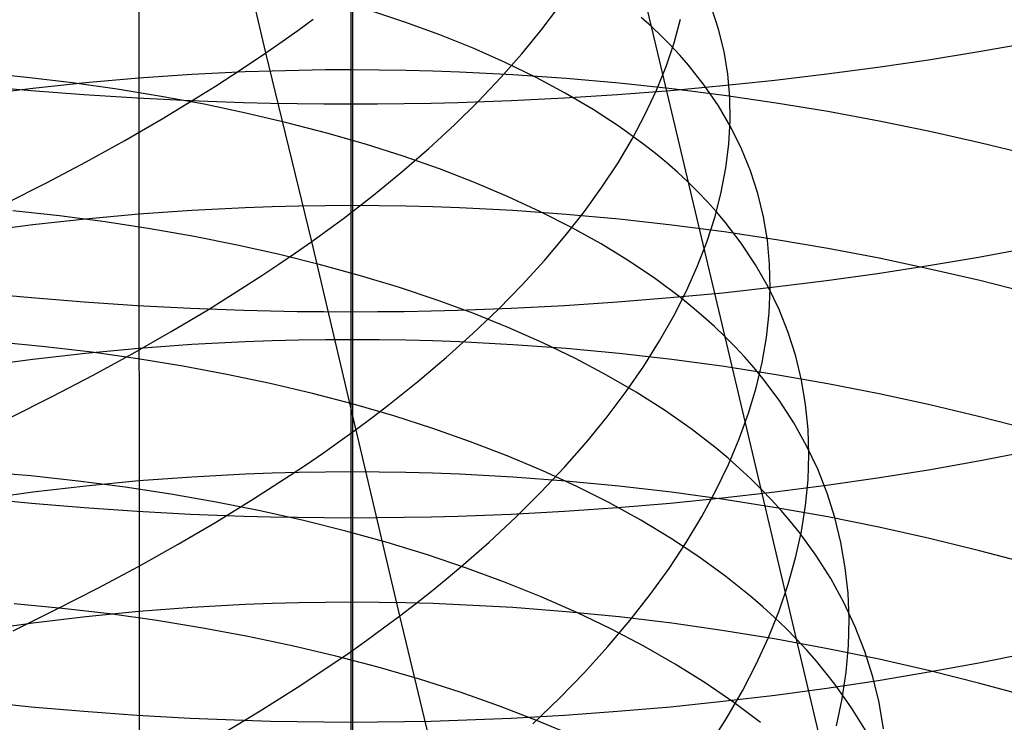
# Model space of a CAD drawing. Extents: x -383 to 1849, y -1185 to -529.
# Tile 518 of 656: x 450.98 to 459.94, y -1060.6 to -1054.2. Entities that reach past the tile are written whole.
import ezdxf

# ---------------------------------------------------------------- set-up
doc = ezdxf.new("R2010")
doc.units = 0
doc.layers.add('PREDEFINITO', color=7, linetype='CONTINUOUS')

msp = doc.modelspace()

# ---------------------------------------------------------------- linework, layer by layer
at = {"layer": 'PREDEFINITO'}
for p, q in [((453.2221, -1054.5038, 485.1277), (452.8081, -1052.7668, 484.3616)), ((456.7285, -1054.2658, 501.6363), (456.3884, -1052.8337, 500.8545)), ((453.9931, -1053.0629, 672.0646), (453.993, -1054.969, 671.3231)), ((452.0739, -1066.8947, 433.1679), (452.0684, -1053.326, 433.2279)), ((454.0078, -1053.4098, 638.8304), (454.0078, -1054.6592, 638.0894)), ((454.4853, -1054.2241, 506.3124), (454.1571, -1054.1147, 506.6603)), ((455.7246, -1054.2993, 489.2732), (455.8863, -1054.0847, 489.6837)), ((457.339, -1054.2903, 497.3706), (457.2748, -1054.0922, 497.8137)), ((453.5107, -1054.3004, 485.4631), (453.65, -1054.1982, 485.6348)), ((454.802, -1054.3402, 505.9566), (454.4853, -1054.2241, 506.3124)), ((456.7285, -1054.2658, 501.6363), (456.6347, -1054.182, 501.8448)), ((456.9352, -1054.4119, 493.033), (456.9935, -1054.1982, 493.472)), ((453.3681, -1054.4023, 485.294), (453.5107, -1054.3004, 485.4631)), ((455.1066, -1054.4631, 505.5933), (454.802, -1054.3402, 505.9566)), ((455.5488, -1054.5143, 488.8694), (455.7246, -1054.2993, 489.2732)), ((456.8183, -1054.351, 501.4267), (456.7285, -1054.2658, 501.6363)), ((457.3976, -1057.0867, 503.2788), (456.7285, -1054.2658, 501.6363)), ((457.3879, -1054.4923, 496.9267), (457.339, -1054.2903, 497.3706)), ((453.2221, -1054.5038, 485.1277), (453.3681, -1054.4023, 485.294)), ((456.9042, -1054.4377, 501.2159), (456.8183, -1054.351, 501.4267)), ((456.8621, -1054.6274, 492.5971), (456.9352, -1054.4119, 493.033)), ((459.7049, -1054.4927, 670.2341), (460.1552, -1054.4132, 670.0523)), ((453.0727, -1054.6049, 484.9641), (453.2221, -1054.5038, 485.1277)), ((453.6387, -1056.22, 485.9362), (453.2221, -1054.5038, 485.1277)), ((455.3988, -1054.5927, 505.2227), (455.1066, -1054.4631, 505.5933)), ((455.3587, -1054.7295, 488.4727), (455.5488, -1054.5143, 488.8694)), ((456.9861, -1054.5259, 501.0042), (456.9042, -1054.4377, 501.2159)), ((457.4215, -1054.6979, 496.4825), (457.3879, -1054.4923, 496.9267)), ((459.2489, -1054.5665, 670.4029), (459.7049, -1054.4927, 670.2341)), ((452.92, -1054.7057, 484.8034), (453.0727, -1054.6049, 484.9641)), ((455.6781, -1054.7288, 504.8452), (455.3988, -1054.5927, 505.2227)), ((457.0641, -1054.6154, 500.7915), (456.9861, -1054.5259, 501.0042)), ((458.7876, -1054.6345, 670.5583), (459.2489, -1054.5665, 670.4029)), ((451.0461, -1054.7282, 510.1423), (450.6238, -1054.6864, 510.391)), ((453.0342, -1054.6782, 638.1178), (452.5486, -1054.702, 638.1533)), ((453.2774, -1054.6698, 638.1053), (453.0342, -1054.6782, 638.1178)), ((453.5208, -1054.6639, 638.0964), (453.2774, -1054.6698, 638.1053)), ((453.7643, -1054.6603, 638.0911), (453.5208, -1054.6639, 638.0964)), ((454.0078, -1054.6592, 638.0894), (453.7643, -1054.6603, 638.0911)), ((454.2513, -1054.6605, 638.0914), (454.0078, -1054.6592, 638.0894)), ((454.0078, -1054.6592, 638.0894), (454.0078, -1055.8946, 637.3235)), ((454.4948, -1054.6642, 638.097), (454.2513, -1054.6605, 638.0914)), ((454.7381, -1054.6704, 638.1061), (454.4948, -1054.6642, 638.097)), ((454.9813, -1054.6789, 638.1189), (454.7381, -1054.6704, 638.1061)), ((455.4669, -1054.7031, 638.1549), (454.9813, -1054.6789, 638.1189)), ((456.7744, -1054.8447, 492.1649), (456.8621, -1054.6274, 492.5971)), ((457.2082, -1054.7984, 500.3635), (457.0641, -1054.6154, 500.7915)), ((457.4398, -1054.9069, 496.0386), (457.4215, -1054.6979, 496.4825)), ((457.8514, -1054.7525, 670.8281), (458.3217, -1054.6966, 670.7002)), ((458.3217, -1054.6966, 670.7002), (458.7876, -1054.6345, 670.5583)), ((451.4611, -1054.7779, 509.8826), (451.0461, -1054.7282, 510.1423)), ((451.5821, -1054.7774, 638.266), (451.1022, -1054.8288, 638.3426)), ((451.8684, -1054.8353, 509.612), (451.4611, -1054.7779, 509.8826)), ((452.0644, -1054.7351, 638.2028), (451.5821, -1054.7774, 638.266)), ((452.5486, -1054.702, 638.1533), (452.0644, -1054.7351, 638.2028)), ((452.7641, -1054.806, 484.6454), (452.92, -1054.7057, 484.8034)), ((455.1546, -1054.9446, 488.0835), (455.3587, -1054.7295, 488.4727)), ((455.951, -1054.7366, 638.2049), (455.4669, -1054.7031, 638.1549)), ((455.9442, -1054.8714, 504.4612), (455.6781, -1054.7288, 504.8452)), ((456.4332, -1054.7792, 638.2686), (455.951, -1054.7366, 638.2049)), ((456.913, -1054.8309, 638.3457), (456.4332, -1054.7792, 638.2686)), ((457.3773, -1054.8023, 670.942), (457.8514, -1054.7525, 670.8281)), ((450.6098, -1054.8027, 670.9428), (451.0868, -1054.8462, 671.0423)), ((451.1022, -1054.8288, 638.3426), (450.6251, -1054.889, 638.4325)), ((451.0868, -1054.8462, 671.0423), (451.5668, -1054.8833, 671.1271)), ((452.2676, -1054.9002, 509.3311), (451.8684, -1054.8353, 509.612)), ((452.605, -1054.9059, 484.4904), (452.7641, -1054.806, 484.6454)), ((456.1964, -1055.0204, 504.0709), (455.9442, -1054.8714, 504.4612)), ((456.4198, -1054.883, 671.1265), (456.9, -1054.8459, 671.0416)), ((456.672, -1055.0633, 491.7368), (456.7744, -1054.8447, 492.1649)), ((456.9, -1054.8459, 671.0416), (457.3773, -1054.8023, 670.942)), ((457.3899, -1054.8914, 638.4361), (456.913, -1054.8309, 638.3457)), ((457.3367, -1054.9865, 499.9324), (457.2082, -1054.7984, 500.3635)), ((451.5668, -1054.8833, 671.1271), (452.0491, -1054.9139, 671.197)), ((452.0491, -1054.9139, 671.197), (452.5334, -1054.9379, 671.2518)), ((452.6584, -1054.9727, 509.04), (452.2676, -1054.9002, 509.3311)), ((452.2775, -1055.1042, 484.1888), (452.605, -1054.9059, 484.4904)), ((452.5334, -1054.9379, 671.2518), (453.0191, -1054.9551, 671.2913)), ((453.0191, -1054.9551, 671.2913), (453.2623, -1054.9612, 671.3052)), ((453.2623, -1054.9612, 671.3052), (453.5058, -1054.9655, 671.3151)), ((453.5058, -1054.9655, 671.3151), (453.7493, -1054.9682, 671.3211)), ((454.2366, -1054.9681, 671.3211), (454.4802, -1054.9655, 671.315)), ((454.4802, -1054.9655, 671.315), (454.7236, -1054.9611, 671.305)), ((454.7236, -1054.9611, 671.305), (454.9669, -1054.955, 671.2911)), ((454.9365, -1055.1593, 487.7025), (455.1546, -1054.9446, 488.0835)), ((454.9669, -1054.955, 671.2911), (455.4528, -1054.9377, 671.2515)), ((455.4528, -1054.9377, 671.2515), (455.9372, -1054.9137, 671.1965)), ((455.9372, -1054.9137, 671.1965), (456.4198, -1054.883, 671.1265)), ((457.8635, -1054.9607, 638.5395), (457.3899, -1054.8914, 638.4361)), ((457.443, -1055.1189, 495.5955), (457.4398, -1054.9069, 496.0386)), ((458.3333, -1055.0385, 638.6556), (457.8635, -1054.9607, 638.5395)), ((453.0401, -1055.0527, 508.7391), (452.6584, -1054.9727, 509.04)), ((453.4125, -1055.14, 508.4288), (453.0401, -1055.0527, 508.7391)), ((453.7493, -1054.9682, 671.3211), (453.993, -1054.969, 671.3231)), ((453.993, -1054.969, 671.3231), (454.2366, -1054.9681, 671.3211)), ((453.993, -1054.969, 671.3231), (453.9931, -1056.86, 670.5461)), ((456.4346, -1055.1758, 503.6747), (456.1964, -1055.0204, 504.0709)), ((457.4495, -1055.1796, 499.4986), (457.3367, -1054.9865, 499.9324)), ((458.7988, -1055.1247, 638.7843), (458.3333, -1055.0385, 638.6556)), ((451.9381, -1055.3005, 483.8989), (452.2775, -1055.1042, 484.1888)), ((453.7751, -1055.2345, 508.1094), (453.4125, -1055.14, 508.4288)), ((456.555, -1055.2832, 491.3133), (456.672, -1055.0633, 491.7368)), ((457.4311, -1055.3338, 495.1535), (457.443, -1055.1189, 495.5955)), ((459.2596, -1055.2191, 638.9254), (458.7988, -1055.1247, 638.7843)), ((454.1274, -1055.3363, 507.7812), (453.7751, -1055.2345, 508.1094)), ((454.7045, -1055.3735, 487.3301), (454.9365, -1055.1593, 487.7025)), ((456.6581, -1055.3374, 503.2729), (456.4346, -1055.1758, 503.6747)), ((457.5468, -1055.3772, 499.0626), (457.4495, -1055.1796, 499.4986)), ((459.7151, -1055.3217, 639.0785), (459.2596, -1055.2191, 638.9254)), ((451.5872, -1055.4945, 483.6207), (451.9381, -1055.3005, 483.8989)), ((456.4236, -1055.5041, 490.895), (456.555, -1055.2832, 491.3133)), ((460.1649, -1055.4322, 639.2434), (459.7151, -1055.3217, 639.0785)), ((454.469, -1055.4451, 507.4446), (454.1274, -1055.3363, 507.7812)), ((454.4587, -1055.5868, 486.9668), (454.7045, -1055.3735, 487.3301)), ((456.7643, -1055.4206, 503.07), (456.6581, -1055.3374, 503.2729)), ((457.4043, -1055.5513, 494.7132), (457.4311, -1055.3338, 495.1535)), ((457.6286, -1055.5792, 498.6249), (457.5468, -1055.3772, 499.0626)), ((451.2253, -1055.6862, 483.3544), (451.5872, -1055.4945, 483.6207)), ((454.7995, -1055.561, 507.0999), (454.469, -1055.4451, 507.4446)), ((456.2778, -1055.7256, 490.4822), (456.4236, -1055.5041, 490.895)), ((456.8667, -1055.5052, 502.8659), (456.7643, -1055.4206, 503.07)), ((456.9652, -1055.5914, 502.6605), (456.8667, -1055.5052, 502.8659)), ((454.199, -1055.7992, 486.613), (454.4587, -1055.5868, 486.9668)), ((455.1184, -1055.6838, 506.7473), (454.7995, -1055.561, 507.0999)), ((457.0598, -1055.6791, 502.454), (456.9652, -1055.5914, 502.6605)), ((457.3624, -1055.7712, 494.275), (457.4043, -1055.5513, 494.7132)), ((457.695, -1055.7854, 498.186), (457.6286, -1055.5792, 498.6249)), ((455.4254, -1055.8134, 506.3873), (455.1184, -1055.6838, 506.7473)), ((457.1504, -1055.7683, 502.2463), (457.0598, -1055.6791, 502.454)), ((450.853, -1055.8753, 483.1001), (451.2253, -1055.6862, 483.3544)), ((456.1177, -1055.9477, 490.0754), (456.2778, -1055.7256, 490.4822)), ((457.2371, -1055.859, 502.0375), (457.1504, -1055.7683, 502.2463)), ((457.3058, -1055.9932, 493.8396), (457.3624, -1055.7712, 494.275)), ((454.064, -1055.905, 486.4399), (454.199, -1055.7992, 486.613)), ((455.7199, -1055.9498, 506.0202), (455.4254, -1055.8134, 506.3873)), ((457.3198, -1055.9512, 501.8277), (457.2371, -1055.859, 502.0375)), ((457.7461, -1055.9954, 497.7464), (457.695, -1055.7854, 498.186)), ((451.344, -1055.9882, 510.9318), (450.9206, -1055.9417, 511.1778)), ((452.5486, -1055.9387, 637.3866), (452.0644, -1055.9728, 637.4353)), ((453.0342, -1055.9142, 637.3515), (452.5486, -1055.9387, 637.3866)), ((453.2774, -1055.9056, 637.3392), (453.0342, -1055.9142, 637.3515)), ((453.5208, -1055.8994, 637.3304), (453.2774, -1055.9056, 637.3392)), ((453.7643, -1055.8958, 637.3252), (453.5208, -1055.8994, 637.3304)), ((454.0078, -1055.8946, 637.3235), (453.7643, -1055.8958, 637.3252)), ((453.9257, -1056.0103, 486.2693), (454.064, -1055.905, 486.4399)), ((454.2513, -1055.896, 637.3255), (454.0078, -1055.8946, 637.3235)), ((454.0078, -1055.8946, 637.3235), (454.0078, -1057.114, 636.5338)), ((454.4948, -1055.8998, 637.331), (454.2513, -1055.896, 637.3255)), ((454.7382, -1055.9061, 637.34), (454.4948, -1055.8998, 637.331)), ((454.9813, -1055.9149, 637.3526), (454.7382, -1055.9061, 637.34)), ((455.4669, -1055.9398, 637.3882), (454.9813, -1055.9149, 637.3526)), ((455.951, -1055.9743, 637.4375), (455.4669, -1055.9398, 637.3882)), ((456.0016, -1056.0929, 505.6463), (455.7199, -1055.9498, 506.0202)), ((455.9433, -1056.17, 489.6753), (456.1177, -1055.9477, 490.0754)), ((457.3986, -1056.0447, 501.6169), (457.3198, -1055.9512, 501.8277)), ((451.5821, -1056.0163, 637.4977), (451.1022, -1056.0691, 637.5732)), ((451.7602, -1056.0426, 510.6748), (451.344, -1055.9882, 510.9318)), ((452.0644, -1055.9728, 637.4353), (451.5821, -1056.0163, 637.4977)), ((453.7839, -1056.1154, 486.1014), (453.9257, -1056.0103, 486.2693)), ((456.4332, -1056.0182, 637.5003), (455.951, -1055.9743, 637.4375)), ((456.913, -1056.0714, 637.5764), (456.4332, -1056.0182, 637.5003)), ((457.2343, -1056.217, 493.4072), (457.3058, -1055.9932, 493.8396)), ((457.7819, -1056.2089, 497.3066), (457.7461, -1055.9954, 497.7464)), ((451.1022, -1056.0691, 637.5732), (450.6251, -1056.1311, 637.6619)), ((452.1688, -1056.105, 510.4071), (451.7602, -1056.0426, 510.6748)), ((452.5693, -1056.1752, 510.1291), (452.1688, -1056.105, 510.4071)), ((453.6387, -1056.22, 485.9362), (453.7839, -1056.1154, 486.1014)), ((456.27, -1056.2426, 505.266), (456.0016, -1056.0929, 505.6463)), ((457.39, -1056.1337, 637.6656), (456.913, -1056.0714, 637.5764)), ((457.5444, -1056.2358, 501.1927), (457.3986, -1056.0447, 501.6169)), ((452.9613, -1056.2531, 509.8411), (452.5693, -1056.1752, 510.1291)), ((453.4901, -1056.3242, 485.7737), (453.6387, -1056.22, 485.9362)), ((454.4385, -1059.6273, 487.6273), (453.6387, -1056.22, 485.9362)), ((455.7547, -1056.3923, 489.2822), (455.9433, -1056.17, 489.6753)), ((457.1481, -1056.4424, 492.9785), (457.2343, -1056.217, 493.4072)), ((457.8636, -1056.205, 637.7676), (457.39, -1056.1337, 637.6656)), ((457.8024, -1056.4259, 496.8669), (457.7819, -1056.2089, 497.3066)), ((458.3334, -1056.2851, 637.8822), (457.8636, -1056.205, 637.7676)), ((453.3445, -1056.3386, 509.5435), (452.9613, -1056.2531, 509.8411)), ((456.5247, -1056.3987, 504.8795), (456.27, -1056.2426, 505.266)), ((457.6745, -1056.4322, 500.7653), (457.5444, -1056.2358, 501.1927)), ((458.7989, -1056.3738, 638.0092), (458.3334, -1056.2851, 637.8822)), ((459.7019, -1056.3636, 669.4704), (460.152, -1056.2807, 669.2906)), ((453.3383, -1056.4279, 485.6141), (453.4901, -1056.3242, 485.7737)), ((453.7183, -1056.4316, 509.2365), (453.3445, -1056.3386, 509.5435)), ((455.5521, -1056.6144, 488.8966), (455.7547, -1056.3923, 489.2822)), ((456.7652, -1056.5613, 504.4872), (456.5247, -1056.3987, 504.8795)), ((459.2597, -1056.4711, 638.1483), (458.7989, -1056.3738, 638.0092)), ((459.2461, -1056.4406, 669.6372), (459.7019, -1056.3636, 669.4704)), ((453.1831, -1056.5312, 485.4572), (453.3383, -1056.4279, 485.6141)), ((454.0823, -1056.5321, 508.9205), (453.7183, -1056.4316, 509.2365)), ((457.0473, -1056.6692, 492.5539), (457.1481, -1056.4424, 492.9785)), ((457.7891, -1056.6335, 500.3353), (457.6745, -1056.4322, 500.7653)), ((457.8079, -1056.6459, 496.428), (457.8024, -1056.4259, 496.8669)), ((458.7851, -1056.5115, 669.7908), (459.2461, -1056.4406, 669.6372)), ((459.7152, -1056.5766, 638.2994), (459.2597, -1056.4711, 638.1483)), ((453.0248, -1056.634, 485.3031), (453.1831, -1056.5312, 485.4572)), ((454.4361, -1056.6399, 508.5958), (454.0823, -1056.5321, 508.9205)), ((456.9912, -1056.7302, 504.0894), (456.7652, -1056.5613, 504.4872)), ((457.8493, -1056.6345, 670.0574), (458.3193, -1056.5762, 669.931)), ((458.3193, -1056.5762, 669.931), (458.7851, -1056.5115, 669.7908)), ((460.165, -1056.6904, 638.4622), (459.7152, -1056.5766, 638.2994)), ((452.6987, -1056.838, 485.0036), (453.0248, -1056.634, 485.3031)), ((454.7792, -1056.755, 508.2627), (454.4361, -1056.6399, 508.5958)), ((455.3354, -1056.836, 488.5191), (455.5521, -1056.6144, 488.8966)), ((456.932, -1056.8971, 492.1338), (457.0473, -1056.6692, 492.5539)), ((457.3756, -1056.6864, 670.1699), (457.8493, -1056.6345, 670.0574)), ((457.888, -1056.8395, 499.9031), (457.7891, -1056.6335, 500.3353)), ((457.7983, -1056.8687, 495.9902), (457.8079, -1056.6459, 496.428)), ((450.6119, -1056.6865, 670.17), (451.0887, -1056.7318, 670.2683)), ((451.0887, -1056.7318, 670.2683), (451.5683, -1056.7705, 670.3522)), ((455.1113, -1056.8772, 507.9216), (454.7792, -1056.755, 508.2627)), ((456.4185, -1056.7705, 670.3521), (456.8985, -1056.7318, 670.2683)), ((456.8985, -1056.7318, 670.2683), (457.3756, -1056.6864, 670.1699)), ((457.0986, -1056.817, 503.8886), (456.9912, -1056.7302, 504.0894)), ((451.5683, -1056.7705, 670.3522), (452.0504, -1056.8024, 670.4213)), ((452.0504, -1056.8024, 670.4213), (452.5343, -1056.8274, 670.4755)), ((452.3606, -1057.0398, 484.7155), (452.6987, -1056.838, 485.0036)), ((452.5343, -1056.8274, 670.4755), (453.0198, -1056.8455, 670.5146)), ((453.0198, -1056.8455, 670.5146), (453.2629, -1056.8518, 670.5283)), ((454.7233, -1056.8518, 670.5283), (454.9665, -1056.8454, 670.5146)), ((454.9665, -1056.8454, 670.5146), (455.4521, -1056.8274, 670.4755)), ((455.1047, -1057.0569, 488.15), (455.3354, -1056.836, 488.5191)), ((455.4521, -1056.8274, 670.4755), (455.9362, -1056.8024, 670.4213)), ((455.9362, -1056.8024, 670.4213), (456.4185, -1056.7705, 670.3521)), ((457.2021, -1056.9054, 503.6865), (457.0986, -1056.817, 503.8886)), ((457.9716, -1057.05, 499.4691), (457.888, -1056.8395, 499.9031)), ((453.2629, -1056.8518, 670.5283), (453.5062, -1056.8563, 670.5382)), ((453.5062, -1056.8563, 670.5382), (453.7496, -1056.8591, 670.5441)), ((453.7496, -1056.8591, 670.5441), (453.9931, -1056.86, 670.5461)), ((453.9931, -1056.86, 670.5461), (454.2366, -1056.8591, 670.5441)), ((453.9931, -1056.86, 670.5461), (453.9931, -1058.7342, 669.7315)), ((454.2366, -1056.8591, 670.5441), (454.48, -1056.8563, 670.5382)), ((454.48, -1056.8563, 670.5382), (454.7233, -1056.8518, 670.5283)), ((455.4319, -1057.0065, 507.5728), (455.1113, -1056.8772, 507.9216)), ((456.8021, -1057.1258, 491.7189), (456.932, -1056.8971, 492.1338)), ((457.3019, -1056.9953, 503.4833), (457.2021, -1056.9054, 503.6865)), ((457.7736, -1057.0941, 495.5541), (457.7983, -1056.8687, 495.9902)), ((455.7405, -1057.1428, 507.2167), (455.4319, -1057.0065, 507.5728)), ((457.3976, -1057.0867, 503.2788), (457.3019, -1056.9953, 503.4833)), ((452.0109, -1057.2391, 484.4391), (452.3606, -1057.0398, 484.7155)), ((453.7642, -1057.1152, 636.5355), (453.5208, -1057.119, 636.5407)), ((454.0078, -1057.114, 636.5338), (453.7642, -1057.1152, 636.5355)), ((454.0078, -1057.114, 636.5338), (454.0076, -1058.3168, 635.7205)), ((454.2513, -1057.1154, 636.5357), (454.0078, -1057.114, 636.5338)), ((454.4948, -1057.1194, 636.5411), (454.2513, -1057.1154, 636.5357)), ((454.8602, -1057.2768, 487.7899), (455.1047, -1057.0569, 488.15)), ((457.4895, -1057.1796, 503.0733), (457.3976, -1057.0867, 503.2788)), ((457.7268, -1058.4735, 504.141), (457.3976, -1057.0867, 503.2788)), ((457.7341, -1057.3219, 495.1202), (457.7736, -1057.0941, 495.5541)), ((458.0397, -1057.2645, 499.034), (457.9716, -1057.05, 499.4691)), ((451.2143, -1057.1781, 511.9939), (450.7834, -1057.1357, 512.2254)), ((451.6385, -1057.2289, 511.7512), (451.2143, -1057.1781, 511.9939)), ((452.0644, -1057.1944, 636.6442), (451.5821, -1057.2392, 636.7056)), ((452.5486, -1057.1594, 636.5961), (452.0644, -1057.1944, 636.6442)), ((453.0342, -1057.1342, 636.5615), (452.5486, -1057.1594, 636.5961)), ((453.2774, -1057.1253, 636.5493), (453.0342, -1057.1342, 636.5615)), ((453.5208, -1057.119, 636.5407), (453.2774, -1057.1253, 636.5493)), ((454.7381, -1057.1259, 636.5501), (454.4948, -1057.1194, 636.5411)), ((454.9813, -1057.1349, 636.5624), (454.7381, -1057.1259, 636.5501)), ((455.4668, -1057.1604, 636.5975), (454.9813, -1057.1349, 636.5624)), ((455.9509, -1057.1958, 636.6461), (455.4668, -1057.1604, 636.5975)), ((456.0367, -1057.286, 506.8534), (455.7405, -1057.1428, 507.2167)), ((456.4331, -1057.2409, 636.708), (455.9509, -1057.1958, 636.6461)), ((456.6578, -1057.3551, 491.3095), (456.8021, -1057.1258, 491.7189)), ((457.5774, -1057.2741, 502.8667), (457.4895, -1057.1796, 503.0733)), ((451.1022, -1057.2935, 636.7802), (450.6251, -1057.3572, 636.8676)), ((451.5821, -1057.2392, 636.7056), (451.1022, -1057.2935, 636.7802)), ((452.0556, -1057.2878, 511.4976), (451.6385, -1057.2289, 511.7512)), ((451.6502, -1057.4359, 484.1745), (452.0109, -1057.2391, 484.4391)), ((452.4652, -1057.3549, 511.2334), (452.0556, -1057.2878, 511.4976)), ((454.6019, -1057.4956, 487.4394), (454.8602, -1057.2768, 487.7899)), ((456.3201, -1057.436, 506.4835), (456.0367, -1057.286, 506.8534)), ((456.9129, -1057.2956, 636.7831), (456.4331, -1057.2409, 636.708)), ((457.3898, -1057.3596, 636.8709), (456.9129, -1057.2956, 636.7831)), ((457.6613, -1057.3699, 502.6591), (457.5774, -1057.2741, 502.8667)), ((458.0925, -1057.483, 498.598), (458.0397, -1057.2645, 499.034)), ((452.8667, -1057.4299, 510.9591), (452.4652, -1057.3549, 511.2334)), ((456.4992, -1057.5849, 490.9061), (456.6578, -1057.3551, 491.3095)), ((457.8634, -1057.4329, 636.9715), (457.3898, -1057.3596, 636.8709)), ((457.7413, -1057.4672, 502.4505), (457.6613, -1057.3699, 502.6591)), ((457.6796, -1057.5516, 494.6888), (457.7341, -1057.3219, 495.1202)), ((451.2789, -1057.6298, 483.9218), (451.6502, -1057.4359, 484.1745)), ((453.2598, -1057.5129, 510.6748), (452.8667, -1057.4299, 510.9591)), ((456.5902, -1057.5927, 506.1072), (456.3201, -1057.436, 506.4835)), ((457.8894, -1057.6659, 502.0309), (457.7413, -1057.4672, 502.4505)), ((458.3332, -1057.5152, 637.0845), (457.8634, -1057.4329, 636.9715)), ((453.644, -1057.6036, 510.381), (453.2598, -1057.5129, 510.6748)), ((454.4676, -1057.6045, 487.2678), (454.6019, -1057.4956, 487.4394)), ((457.6104, -1057.7832, 494.2606), (457.6796, -1057.5516, 494.6888)), ((458.13, -1057.7051, 498.1618), (458.0925, -1057.483, 498.598)), ((458.7987, -1057.6064, 637.2096), (458.3332, -1057.5152, 637.0845)), ((450.8975, -1057.8208, 483.6812), (451.2789, -1057.6298, 483.9218)), ((454.0189, -1057.7021, 510.0778), (453.644, -1057.6036, 510.381)), ((454.3298, -1057.7129, 487.0988), (454.4676, -1057.6045, 487.2678)), ((456.3263, -1057.8147, 490.5092), (456.4992, -1057.5849, 490.9061)), ((456.8466, -1057.756, 505.7248), (456.5902, -1057.5927, 506.1072)), ((459.2594, -1057.7063, 637.3468), (458.7987, -1057.6064, 637.2096)), ((454.384, -1057.8083, 509.7658), (454.0189, -1057.7021, 510.0778)), ((454.1887, -1057.821, 486.9323), (454.3298, -1057.7129, 487.0988)), ((458.0219, -1057.8699, 501.6081), (457.8894, -1057.6659, 502.0309)), ((458.1523, -1057.9305, 497.7258), (458.13, -1057.7051, 498.1618)), ((459.7149, -1057.8148, 637.4957), (459.2594, -1057.7063, 637.3468)), ((454.0441, -1057.9286, 486.7686), (454.1887, -1057.821, 486.9323)), ((454.739, -1057.9219, 509.4451), (454.384, -1057.8083, 509.7658)), ((456.1393, -1058.0444, 490.1194), (456.3263, -1057.8147, 490.5092)), ((457.089, -1057.9258, 505.3366), (456.8466, -1057.756, 505.7248)), ((457.5264, -1058.0163, 493.8359), (457.6104, -1057.7832, 494.2606)), ((460.1647, -1057.9316, 637.6562), (459.7149, -1057.8148, 637.4957)), ((455.0833, -1058.043, 509.1161), (454.739, -1057.9219, 509.4451)), ((458.1387, -1058.0788, 501.1828), (458.0219, -1057.8699, 501.6081)), ((453.8962, -1058.0358, 486.6076), (454.0441, -1057.9286, 486.7686)), ((457.3167, -1058.1021, 504.9431), (457.089, -1057.9258, 505.3366)), ((458.1595, -1058.159, 497.2904), (458.1523, -1057.9305, 497.7258)), ((453.7449, -1058.1424, 486.4493), (453.8962, -1058.0358, 486.6076)), ((455.4166, -1058.1714, 508.7792), (455.0833, -1058.043, 509.1161)), ((455.9381, -1058.2737, 489.737), (456.1393, -1058.0444, 490.1194)), ((457.425, -1058.1926, 504.7444), (457.3167, -1058.1021, 504.9431)), ((457.4278, -1058.2508, 493.4153), (457.5264, -1058.0163, 493.8359)), ((458.24, -1058.2924, 500.7553), (458.1387, -1058.0788, 501.1828)), ((453.5904, -1058.2485, 486.2938), (453.7449, -1058.1424, 486.4493)), ((455.7385, -1058.307, 508.4345), (455.4166, -1058.1714, 508.7792)), ((458.1517, -1058.3903, 496.8562), (458.1595, -1058.159, 497.2904)), ((459.7018, -1058.217, 668.6659), (460.1519, -1058.1305, 668.4878)), ((453.4326, -1058.3541, 486.1411), (453.5904, -1058.2485, 486.2938)), ((455.7228, -1058.5023, 489.3626), (455.9381, -1058.2737, 489.737)), ((457.3146, -1058.4862, 492.9992), (457.4278, -1058.2508, 493.4153)), ((457.5295, -1058.2847, 504.5444), (457.425, -1058.1926, 504.7444)), ((459.2461, -1058.2972, 668.8312), (459.7018, -1058.217, 668.6659)), ((451.0838, -1058.3542, 513.0559), (450.6461, -1058.3161, 513.2732)), ((451.5153, -1058.401, 512.8272), (451.0838, -1058.3542, 513.0559)), ((452.5488, -1058.3637, 635.7824), (452.0648, -1058.3998, 635.83)), ((453.0343, -1058.3377, 635.7482), (452.5488, -1058.3637, 635.7824)), ((453.2774, -1058.3286, 635.7361), (453.0343, -1058.3377, 635.7482)), ((453.1077, -1058.5635, 485.8442), (453.4326, -1058.3541, 486.1411)), ((453.5207, -1058.322, 635.7275), (453.2774, -1058.3286, 635.7361)), ((453.7641, -1058.3181, 635.7223), (453.5207, -1058.322, 635.7275)), ((454.0076, -1058.3168, 635.7205), (453.7641, -1058.3181, 635.7223)), ((454.251, -1058.3181, 635.7223), (454.0076, -1058.3168, 635.7205)), ((454.0076, -1058.3168, 635.7205), (454.0078, -1059.5035, 634.8842)), ((454.4944, -1058.3221, 635.7275), (454.251, -1058.3181, 635.7223)), ((454.7377, -1058.3286, 635.7362), (454.4944, -1058.3221, 635.7275)), ((454.9807, -1058.3378, 635.7483), (454.7377, -1058.3286, 635.7362)), ((455.4661, -1058.3639, 635.7826), (454.9807, -1058.3378, 635.7483)), ((455.95, -1058.4, 635.8302), (455.4661, -1058.3639, 635.7826)), ((456.0484, -1058.4498, 508.0826), (455.7385, -1058.307, 508.4345)), ((457.6301, -1058.3783, 504.3433), (457.5295, -1058.2847, 504.5444)), ((458.3258, -1058.5105, 500.3261), (458.24, -1058.2924, 500.7553)), ((458.7851, -1058.3711, 668.9834), (459.2461, -1058.2972, 668.8312)), ((451.5825, -1058.4459, 635.8906), (451.1027, -1058.5018, 635.9642)), ((451.9402, -1058.4563, 512.5875), (451.5153, -1058.401, 512.8272)), ((452.0648, -1058.3998, 635.83), (451.5825, -1058.4459, 635.8906)), ((452.3579, -1058.52, 512.337), (451.9402, -1058.4563, 512.5875)), ((456.432, -1058.4461, 635.8909), (455.95, -1058.4, 635.8302)), ((456.3459, -1058.5997, 507.7236), (456.0484, -1058.4498, 508.0826)), ((456.9115, -1058.502, 635.9646), (456.432, -1058.4461, 635.8909)), ((457.7268, -1058.4735, 504.141), (457.6301, -1058.3783, 504.3433)), ((457.8493, -1058.4993, 669.2475), (458.3193, -1058.4385, 669.1222)), ((458.1288, -1058.6242, 496.4236), (458.1517, -1058.3903, 496.8562)), ((458.3193, -1058.4385, 669.1222), (458.7851, -1058.3711, 668.9834)), ((451.1027, -1058.5018, 635.9642), (450.6257, -1058.5673, 636.0505)), ((452.7681, -1058.5919, 512.0761), (452.3579, -1058.52, 512.337)), ((455.4936, -1058.7301, 488.9967), (455.7228, -1058.5023, 489.3626)), ((457.3882, -1058.5676, 636.0509), (456.9115, -1058.502, 635.9646)), ((457.1868, -1058.7224, 492.5881), (457.3146, -1058.4862, 492.9992)), ((457.3755, -1058.5534, 669.3589), (457.8493, -1058.4993, 669.2475)), ((457.8196, -1058.5703, 503.9377), (457.7268, -1058.4735, 504.141)), ((458.0463, -1059.8379, 505.0414), (457.7268, -1058.4735, 504.141)), ((458.3962, -1058.7327, 499.8958), (458.3258, -1058.5105, 500.3261)), ((450.612, -1058.5534, 669.3589), (451.0888, -1058.6006, 669.4562)), ((451.0888, -1058.6006, 669.4562), (451.5684, -1058.641, 669.5393)), ((453.1703, -1058.6721, 511.8051), (452.7681, -1058.5919, 512.0761)), ((452.7707, -1058.7705, 485.5586), (453.1077, -1058.5635, 485.8442)), ((456.6307, -1058.7565, 507.358), (456.3459, -1058.5997, 507.7236)), ((456.4185, -1058.641, 669.5394), (456.8984, -1058.6007, 669.4563)), ((456.8984, -1058.6007, 669.4563), (457.3755, -1058.5534, 669.3589)), ((457.8616, -1058.6426, 636.1496), (457.3882, -1058.5676, 636.0509)), ((457.9084, -1058.6685, 503.7333), (457.8196, -1058.5703, 503.9377)), ((458.091, -1058.8604, 495.9931), (458.1288, -1058.6242, 496.4236)), ((451.5684, -1058.641, 669.5393), (452.0504, -1058.6742, 669.6078)), ((452.0504, -1058.6742, 669.6078), (452.5344, -1058.7003, 669.6616)), ((452.5344, -1058.7003, 669.6616), (453.0198, -1058.7191, 669.7002)), ((453.0198, -1058.7191, 669.7002), (453.2629, -1058.7257, 669.7138)), ((453.5641, -1058.7604, 511.5243), (453.1703, -1058.6721, 511.8051)), ((453.2629, -1058.7257, 669.7138), (453.5062, -1058.7304, 669.7236)), ((454.48, -1058.7304, 669.7236), (454.7234, -1058.7257, 669.7139)), ((454.7234, -1058.7257, 669.7139), (454.9665, -1058.7191, 669.7002)), ((454.9665, -1058.7191, 669.7002), (455.4521, -1058.7003, 669.6616)), ((455.4521, -1058.7003, 669.6616), (455.9362, -1058.6742, 669.6079)), ((455.9362, -1058.6742, 669.6079), (456.4185, -1058.641, 669.5394)), ((457.0446, -1058.9592, 492.1825), (457.1868, -1058.7224, 492.5881)), ((458.3311, -1058.7268, 636.2606), (457.8616, -1058.6426, 636.1496)), ((457.9933, -1058.7682, 503.5278), (457.9084, -1058.6685, 503.7333)), ((458.7964, -1058.8203, 636.3836), (458.3311, -1058.7268, 636.2606)), ((452.4222, -1058.9749, 485.2846), (452.7707, -1058.7705, 485.5586)), ((453.5062, -1058.7304, 669.7236), (453.7496, -1058.7333, 669.7295)), ((453.9491, -1058.8566, 511.234), (453.5641, -1058.7604, 511.5243)), ((453.7496, -1058.7333, 669.7295), (453.9931, -1058.7342, 669.7315)), ((453.9931, -1058.7342, 669.7315), (454.2366, -1058.7333, 669.7295)), ((453.9931, -1058.7342, 669.7315), (453.9931, -1060.5929, 668.8786)), ((454.2366, -1058.7333, 669.7295), (454.48, -1058.7304, 669.7236)), ((455.2505, -1058.9567, 488.6397), (455.4936, -1058.7301, 488.9967)), ((456.9022, -1058.9201, 506.9859), (456.6307, -1058.7565, 507.358)), ((458.0742, -1058.8694, 503.3215), (457.9933, -1058.7682, 503.5278)), ((458.4513, -1058.9588, 499.4648), (458.3962, -1058.7327, 499.8958)), ((454.3247, -1058.9608, 510.9346), (453.9491, -1058.8566, 511.234)), ((458.0384, -1059.0985, 495.5652), (458.091, -1058.8604, 495.9931)), ((458.2242, -1059.0758, 502.9062), (458.0742, -1058.8694, 503.3215)), ((459.2569, -1058.9226, 636.5185), (458.7964, -1058.8203, 636.3836)), ((452.0625, -1059.1764, 485.0222), (452.4222, -1058.9749, 485.2846)), ((454.6907, -1059.0727, 510.6263), (454.3247, -1058.9608, 510.9346)), ((454.9936, -1059.182, 488.2922), (455.2505, -1058.9567, 488.6397)), ((456.888, -1059.1962, 491.7828), (457.0446, -1058.9592, 492.1825)), ((457.1601, -1059.0905, 506.6078), (456.9022, -1058.9201, 506.9859)), ((458.491, -1059.1885, 499.0335), (458.4513, -1058.9588, 499.4648)), ((459.7121, -1059.0338, 636.6649), (459.2569, -1058.9226, 636.5185)), ((455.0465, -1059.1924, 510.3095), (454.6907, -1059.0727, 510.6263)), ((458.3586, -1059.2876, 502.488), (458.2242, -1059.0758, 502.9062)), ((460.1617, -1059.1536, 636.8226), (459.7121, -1059.0338, 636.6649)), ((451.6922, -1059.375, 484.7717), (452.0625, -1059.1764, 485.0222)), ((457.4038, -1059.2676, 506.224), (457.1601, -1059.0905, 506.6078)), ((457.9709, -1059.3384, 495.1404), (458.0384, -1059.0985, 495.5652)), ((454.8599, -1059.294, 488.1221), (454.9936, -1059.182, 488.2922)), ((455.3918, -1059.3196, 509.9845), (455.0465, -1059.1924, 510.3095)), ((456.7171, -1059.4332, 491.3897), (456.888, -1059.1962, 491.7828)), ((458.5155, -1059.4216, 498.6024), (458.491, -1059.1885, 499.0335)), ((454.7229, -1059.4056, 487.9545), (454.8599, -1059.294, 488.1221)), ((455.726, -1059.4543, 509.6516), (455.3918, -1059.3196, 509.9845)), ((457.6331, -1059.4513, 505.8348), (457.4038, -1059.2676, 506.224)), ((457.8888, -1059.5798, 494.7191), (457.9709, -1059.3384, 495.1404)), ((458.4774, -1059.5044, 502.0671), (458.3586, -1059.2876, 502.488)), ((451.3119, -1059.5704, 484.5331), (451.6922, -1059.375, 484.7717)), ((454.5824, -1059.5167, 487.7896), (454.7229, -1059.4056, 487.9545)), ((456.5319, -1059.67, 491.0034), (456.7171, -1059.4332, 491.3897)), ((458.5248, -1059.6577, 498.172), (458.5155, -1059.4216, 498.6024)), ((451.3696, -1059.5586, 513.9123), (450.9309, -1059.5164, 514.127)), ((453.0342, -1059.5247, 634.911), (452.5486, -1059.5512, 634.9446)), ((453.2774, -1059.5154, 634.8992), (453.0342, -1059.5247, 634.911)), ((453.5208, -1059.5087, 634.8908), (453.2774, -1059.5154, 634.8992)), ((453.7642, -1059.5047, 634.8858), (453.5208, -1059.5087, 634.8908)), ((454.0078, -1059.5035, 634.8842), (453.7642, -1059.5047, 634.8858)), ((454.0078, -1059.5035, 634.8842), (454.0076, -1060.6722, 634.024)), ((454.2513, -1059.5049, 634.886), (454.0078, -1059.5035, 634.8842)), ((454.4947, -1059.5091, 634.8912), (454.2513, -1059.5049, 634.886)), ((454.4385, -1059.6273, 487.6273), (454.5824, -1059.5167, 487.7896)), ((454.7381, -1059.5159, 634.8999), (454.4947, -1059.5091, 634.8912)), ((454.9812, -1059.5254, 634.9119), (454.7381, -1059.5159, 634.8999)), ((455.4668, -1059.5523, 634.9459), (454.9812, -1059.5254, 634.9119)), ((456.0488, -1059.5964, 509.3111), (455.726, -1059.4543, 509.6516)), ((457.7421, -1059.5455, 505.6382), (457.6331, -1059.4513, 505.8348)), ((458.5806, -1059.7259, 501.6441), (458.4774, -1059.5044, 502.0671)), ((450.9219, -1059.7624, 484.3067), (451.3119, -1059.5704, 484.5331)), ((451.8021, -1059.6096, 513.6865), (451.3696, -1059.5586, 513.9123)), ((452.0644, -1059.5882, 634.9913), (451.5822, -1059.6353, 635.0509)), ((452.228, -1059.6693, 513.4497), (451.8021, -1059.6096, 513.6865)), ((452.5486, -1059.5512, 634.9446), (452.0644, -1059.5882, 634.9913)), ((455.9509, -1059.5896, 634.9931), (455.4668, -1059.5523, 634.9459)), ((456.433, -1059.6371, 635.0532), (455.9509, -1059.5896, 634.9931)), ((456.3597, -1059.7457, 508.9634), (456.0488, -1059.5964, 509.3111)), ((457.8474, -1059.6414, 505.4404), (457.7421, -1059.5455, 505.6382)), ((457.792, -1059.8224, 494.3018), (457.8888, -1059.5798, 494.7191)), ((451.1022, -1059.6925, 635.1233), (450.6251, -1059.7596, 635.2082)), ((451.5822, -1059.6353, 635.0509), (451.1022, -1059.6925, 635.1233)), ((452.6468, -1059.7376, 513.2023), (452.228, -1059.6693, 513.4497)), ((454.2913, -1059.7374, 487.4677), (454.4385, -1059.6273, 487.6273)), ((454.8422, -1061.2987, 488.5336), (454.4385, -1059.6273, 487.6273)), ((456.3326, -1059.9062, 490.6245), (456.5319, -1059.67, 491.0034)), ((456.9128, -1059.6946, 635.1259), (456.433, -1059.6371, 635.0532)), ((457.3897, -1059.7621, 635.2112), (456.9128, -1059.6946, 635.1259)), ((457.9488, -1059.7389, 505.2415), (457.8474, -1059.6414, 505.4404)), ((458.5191, -1059.8966, 497.7428), (458.5248, -1059.6577, 498.172)), ((453.0582, -1059.8144, 512.9446), (452.6468, -1059.7376, 513.2023)), ((454.1406, -1059.847, 487.3108), (454.2913, -1059.7374, 487.4677)), ((456.6583, -1059.9023, 508.6087), (456.3597, -1059.7457, 508.9634)), ((457.8633, -1059.8392, 635.3088), (457.3897, -1059.7621, 635.2112)), ((458.0463, -1059.8379, 505.0414), (457.9488, -1059.7389, 505.2415)), ((458.6683, -1059.9519, 501.2195), (458.5806, -1059.7259, 501.6441)), ((453.4616, -1059.8996, 512.6769), (453.0582, -1059.8144, 512.9446)), ((453.9867, -1059.9559, 487.1567), (454.1406, -1059.847, 487.3108)), ((457.6805, -1060.0659, 493.8889), (457.792, -1059.8224, 494.3018)), ((458.3331, -1059.9259, 635.4184), (457.8633, -1059.8392, 635.3088)), ((458.1398, -1059.9385, 504.8401), (458.0463, -1059.8379, 505.0414)), ((458.6844, -1062.5264, 506.9009), (458.0463, -1059.8379, 505.0414)), ((453.8566, -1059.9931, 512.3995), (453.4616, -1059.8996, 512.6769)), ((453.8296, -1060.0643, 487.0054), (453.9867, -1059.9559, 487.1567)), ((456.1191, -1060.1417, 490.2535), (456.3326, -1059.9062, 490.6245)), ((456.9442, -1060.0659, 508.2474), (456.6583, -1059.9023, 508.6087)), ((458.2294, -1060.0407, 504.6378), (458.1398, -1059.9385, 504.8401)), ((458.7986, -1060.0219, 635.5399), (458.3331, -1059.9259, 635.4184)), ((458.4983, -1060.138, 497.3152), (458.5191, -1059.8966, 497.7428)), ((458.7406, -1060.182, 500.7937), (458.6683, -1059.9519, 501.2195)), ((459.7058, -1060.0532, 667.8203), (460.1562, -1059.963, 667.6435)), ((453.506, -1060.2791, 486.7111), (453.8296, -1060.0643, 487.0054)), ((454.2428, -1060.0947, 512.1128), (453.8566, -1059.9931, 512.3995)), ((457.2169, -1060.2365, 507.8798), (456.9442, -1060.0659, 508.2474)), ((457.5546, -1060.3101, 493.4811), (457.6805, -1060.0659, 493.8889)), ((458.315, -1060.1443, 504.4346), (458.2294, -1060.0407, 504.6378)), ((459.2593, -1060.1272, 635.673), (458.7986, -1060.0219, 635.5399)), ((459.2497, -1060.1368, 667.9844), (459.7058, -1060.0532, 667.8203)), ((454.6198, -1060.2044, 511.817), (454.2428, -1060.0947, 512.1128)), ((455.8915, -1060.3762, 489.8909), (456.1191, -1060.1417, 490.2535)), ((458.3967, -1060.2494, 504.2303), (458.315, -1060.1443, 504.4346)), ((458.4625, -1060.3816, 496.8897), (458.4983, -1060.138, 497.3152)), ((458.7884, -1060.2139, 668.1355), (459.2497, -1060.1368, 667.9844)), ((459.7148, -1060.2414, 635.8175), (459.2593, -1060.1272, 635.673)), ((454.9872, -1060.322, 511.5125), (454.6198, -1060.2044, 511.817)), ((457.4759, -1060.414, 507.5062), (457.2169, -1060.2365, 507.8798)), ((458.3224, -1060.2842, 668.2733), (458.7884, -1060.2139, 668.1355)), ((458.5484, -1060.4639, 503.8193), (458.3967, -1060.2494, 504.2303)), ((458.7975, -1060.4161, 500.3673), (458.7406, -1060.182, 500.7937)), ((460.1646, -1060.3645, 635.9732), (459.7148, -1060.2414, 635.8175)), ((453.1703, -1060.4912, 486.4282), (453.506, -1060.2791, 486.7111)), ((455.3444, -1060.4475, 511.1996), (454.9872, -1060.322, 511.5125)), ((457.4142, -1060.5547, 493.0787), (457.5546, -1060.3101, 493.4811)), ((457.8521, -1060.3477, 668.3977), (458.3224, -1060.2842, 668.2733)), ((450.6095, -1060.4042, 668.5085), (451.0866, -1060.4535, 668.6052)), ((455.65, -1060.6094, 489.5371), (455.8915, -1060.3762, 489.8909)), ((456.9005, -1060.4535, 668.6051), (457.3779, -1060.4041, 668.5084)), ((457.3779, -1060.4041, 668.5084), (457.8521, -1060.3477, 668.3977)), ((457.721, -1060.5982, 507.1269), (457.4759, -1060.414, 507.5062)), ((458.4118, -1060.6272, 496.4668), (458.4625, -1060.3816, 496.8897)), ((458.8392, -1060.6538, 499.9405), (458.7975, -1060.4161, 500.3673)), ((451.0866, -1060.4535, 668.6052), (451.5666, -1060.4956, 668.6877)), ((451.5666, -1060.4956, 668.6877), (452.049, -1060.5303, 668.7558)), ((452.8229, -1060.7005, 486.1567), (453.1703, -1060.4912, 486.4282)), ((455.6911, -1060.5808, 510.8785), (455.3444, -1060.4475, 511.1996)), ((455.9376, -1060.5303, 668.7557), (456.4202, -1060.4956, 668.6877)), ((456.4202, -1060.4956, 668.6877), (456.9005, -1060.4535, 668.6051)), ((458.6844, -1060.6837, 503.4052), (458.5484, -1060.4639, 503.8193)), ((452.049, -1060.5303, 668.7558), (452.5333, -1060.5575, 668.8091)), ((452.5333, -1060.5575, 668.8091), (453.0191, -1060.5771, 668.8475)), ((453.0191, -1060.5771, 668.8475), (453.2624, -1060.584, 668.8611)), ((453.2624, -1060.584, 668.8611), (453.5058, -1060.589, 668.8708)), ((453.5058, -1060.589, 668.8708), (453.7494, -1060.592, 668.8766)), ((453.7494, -1060.592, 668.8766), (453.9931, -1060.5929, 668.8786)), ((453.9931, -1060.5929, 668.8786), (453.993, -1062.4333, 667.9903)), ((453.9931, -1060.5929, 668.8786), (454.2367, -1060.592, 668.8766)), ((454.2367, -1060.592, 668.8766), (454.4804, -1060.589, 668.8708)), ((454.4804, -1060.589, 668.8708), (454.7239, -1060.584, 668.8611)), ((454.7239, -1060.584, 668.8611), (454.9672, -1060.5771, 668.8475)), ((454.9672, -1060.5771, 668.8475), (455.4531, -1060.5575, 668.8091)), ((455.4531, -1060.5575, 668.8091), (455.9376, -1060.5303, 668.7557)), ((456.0268, -1060.7216, 510.5496), (455.6911, -1060.5808, 510.8785)), ((457.2594, -1060.7994, 492.6822), (457.4142, -1060.5547, 493.0787))]:
    msp.add_line(p, q, dxfattribs=at)

doc.saveas('drawing.dxf')
